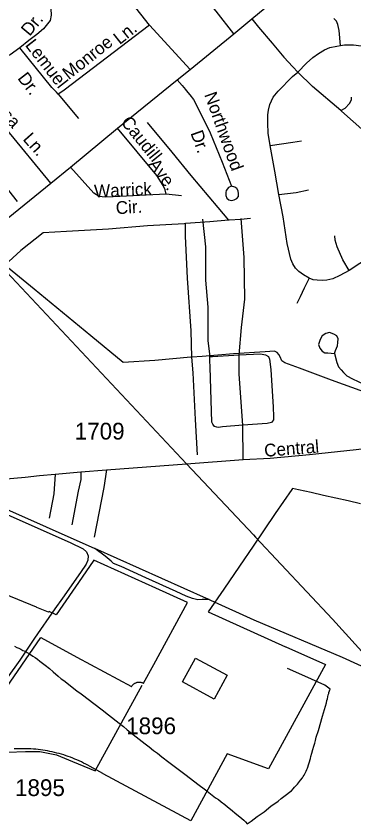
# Model space of a CAD drawing. Extents: x 2260773 to 2342389, y 552869 to 618546.
# Drawn here: x 2319547 to 2322066, y 591690 to 597717 of the extents above; entities that cross this region are included whole.
import ezdxf

# ---------------------------------------------------------------- set-up
doc = ezdxf.new("R2010")
doc.units = 0
for name, color, linetype in [('Exist Boundary Political City Limit New', 7, 'Continuous'), ('Exist Cultural Warehouse Building Footprint', 7, 'Continuous'), ('Exist Hydrographic Misc Water Feature', 7, 'Continuous'), ('Exist Railroad Mainline', 7, 'Continuous'), ('Exist Railroad Siding', 7, 'Continuous'), ('Exist Road Non-System Type 51', 7, 'Continuous'), ('Exist Road Non-System Type 51 Label', 7, 'Continuous'), ('Exist Road Primary US UnDivided 4 Lane Attributed', 7, 'Continuous'), ('Exist Road Secondary Type 51 Attributed', 7, 'Continuous'), ('Exist Road Secondary Type 51 Label', 7, 'Continuous'), ('Exist Road Secondary Type 51 Number Label', 7, 'Continuous'), ('Exist Utilities Electrical Transmission Line', 7, 'Continuous'), ('Map Preparation Boundary City Limit Buffer Line', 7, 'Continuous')]:
    doc.layers.add(name, color=color, linetype=linetype)

msp = doc.modelspace()

# ---------------------------------------------------------------- linework, layer by layer
at = {"layer": 'Exist Boundary Political City Limit New'}
for points in [[(2322115, 594078.7), (2322022.2, 594099.4), (2321930.8, 594119.9), (2321840, 594140.2), (2321746.5, 594161.2), (2321652.2, 594182.3), (2321607.5, 594192.3), (2321602.8, 594185.4), (2321480, 594005.2), (2321314.8, 593762.5), (2321212.2, 593611.9), (2321096.2, 593441.2), (2320979.2, 593271.9), (2321556.8, 593011.2), (2321558.8, 593010.4), (2321853, 592877.6), (2321429.8, 592101.1), (2321121.8, 592211.1), (2320849.5, 591711.1), (2320196.2, 592063.8), (2320192.8, 592066.1), (2320098.5, 592118), (2320081.8, 592127.2), (2320066.2, 592135.6), (2320050.2, 592143.6), (2320034.2, 592151.4), (2320018.2, 592158.9), (2320000.5, 592166.7), (2319985.5, 592173.1), (2319969, 592179.8), (2319952.5, 592186.1), (2319935.8, 592192.2), (2319919, 592198), (2319902, 592203.4), (2319885, 592208.6), (2319867.8, 592213.6), (2319850.8, 592218.1), (2319833.5, 592222.4), (2319816, 592226.4), (2319798.8, 592230.1), (2319781.2, 592233.5), (2319763.8, 592236.6), (2319746.2, 592239.4), (2319728.5, 592241.8), (2319711, 592244), (2319693.2, 592245.8), (2319675.5, 592247.4), (2319657.8, 592248.6), (2319640, 592249.5), (2319622.2, 592250.1), (2319604.5, 592250.4), (2319586.8, 592250.4), (2319568.8, 592250.1), (2319551, 592249.5), (2319533.2, 592248.5)], [(2319331.5, 592500), (2319730, 593080.6), (2320000, 592934.4), (2320408.2, 592713.7), (2320409, 592715.2), (2320410.8, 592717.9), (2320413.5, 592721.8), (2320415.8, 592724.6), (2320417.8, 592726.8), (2320419.8, 592728.9), (2320422.2, 592731.2), (2320425.8, 592733.9), (2320429.2, 592736.5), (2320432, 592738.2), (2320435.5, 592740.2), (2320439.5, 592741.9), (2320443.8, 592743.7), (2320447.2, 592744.8), (2320450.5, 592745.6), (2320453.5, 592746.2), (2320457.2, 592746.8), (2320461.5, 592747.1), (2320465.5, 592747.2), (2320469.5, 592747.1), (2320473.5, 592746.7), (2320477.2, 592746), (2320482, 592744.9), (2320486.2, 592743.6), (2320490.5, 592741.9), (2320494, 592740.2), (2320496.8, 592738.9), (2320573.2, 592879.8), (2320824, 593342), (2320588, 593448.6), (2320125.8, 593657.2), (2320039.2, 593531.4), (2319845.5, 593248.9), (2319793.2, 593275.3), (2319789.2, 593269.5), (2319702.5, 593305.1), (2319699.5, 593306.2), (2319462.5, 593403.4)]]:
    msp.add_lwpolyline(points, dxfattribs=at)
at = {"layer": 'Exist Cultural Warehouse Building Footprint'}
for p, q in [((2320788.6, 592749.3), (2320884.7, 592926.6)), ((2320884.7, 592926.6), (2321121.1, 592798.4)), ((2321024.9, 592621.1), (2320788.6, 592749.3)), ((2321121.1, 592798.4), (2321024.9, 592621.1))]:
    msp.add_line(p, q, dxfattribs=at)
at = {"layer": 'Exist Hydrographic Misc Water Feature'}
msp.add_line((2320811.1, 596169.2), (2320799, 596168.2), dxfattribs=at)
for points in [[(2319557.6, 596334.7), (2319323, 596627.9), (2319045.6, 596971.1), (2318998.6, 597036.5), (2318982.8, 597030.4), (2318976.5, 597028.1)], [(2320524.6, 596922.8), (2320708.9, 596702.8), (2320849.2, 596528.4), (2321051.6, 596288.7), (2321130.3, 596195.8)], [(2321130.3, 596195.8), (2320990.5, 596182.3), (2320811.1, 596169.2)], [(2321296, 596207.3), (2321222.2, 596198.6), (2321136.3, 596195.6), (2321130.3, 596195.8)], [(2320799, 596168.2), (2320527.1, 596151.1), (2320235.5, 596128.1), (2319922, 596110.8), (2319748.3, 596100.9), (2319581.6, 595967.4), (2319463, 595857.9)], [(2320857.6, 595171.5), (2320851.2, 595369.1), (2320825.4, 595762.7), (2320809.6, 596074.5), (2320811.1, 596169.2)], [(2320857.6, 595171.5), (2320849.8, 595171.1), (2320581.8, 595146.5), (2320346.4, 595132), (2320104.2, 595331.1), (2319680.8, 595680.3), (2319463, 595857.9)], [(2323367.6, 594648.5), (2323153.6, 594644.3), (2322982.4, 594646.1), (2322861.4, 594721.1), (2322763.6, 594715.9), (2322667.4, 594713), (2322380.1, 594826), (2321898.9, 595000.6), (2321660, 595090.1), (2321549.7, 595129), (2321529.1, 595144.6), (2321515, 595174.3), (2321507, 595192.2), (2321494.7, 595208.2), (2321474.6, 595217.7), (2321405.1, 595213.2), (2321169.1, 595196.8), (2320933.5, 595178.3), (2320857.6, 595171.5)], [(2320899.2, 594444.2), (2320884.5, 594707.9), (2320866.6, 595055.4), (2320857.6, 595171.5)], [(2319535.4, 593016), (2319553.3, 593006.4), (2319567.2, 593000.2), (2319581.6, 592992.4), (2319597.4, 592982.7), (2319613.3, 592977), (2319630, 592968.9), (2319645.7, 592959.2), (2319672.2, 592941.5), (2319688, 592929.7), (2319706.4, 592918), (2319724.1, 592904), (2319744.4, 592888.4), (2319762.6, 592874.7), (2319794.8, 592848.8), (2319823.1, 592825.1), (2319859.6, 592791.6), (2319884, 592771.7), (2319901.7, 592758.1), (2319938.4, 592730.7), (2320002.5, 592679.3), (2320023, 592667.2), (2320053, 592645.7), (2320075.1, 592628.2), (2320188.3, 592541.4), (2320236.3, 592503.7), (2320315, 592440.8), (2320347.4, 592414.8), (2320375.3, 592391.6), (2320508.4, 592286.8), (2320538.7, 592265.2), (2320571.1, 592237.6), (2320601.1, 592216), (2320633.5, 592190.1), (2320686, 592148.9), (2320815.4, 592052.4), (2320901.5, 591985.1), (2320958.1, 591942.2), (2321008.3, 591904.6), (2321032.7, 591884.7), (2321055.1, 591871.2), (2321077.2, 591853.3), (2321103.3, 591833.5), (2321123.1, 591815.9), (2321145.7, 591799.9), (2321194.1, 591758.6), (2321214.4, 591742.6), (2321230.4, 591728.8), (2321244.5, 591717), (2321258.7, 591705.5), (2321270.6, 591689.5), (2321300.3, 591709.8), (2321345.8, 591744.3), (2321395.9, 591778.5), (2321447.1, 591821.1), (2321500.6, 591859.7), (2321524.6, 591878), (2321573.9, 591916.8), (2321587.8, 591928.5), (2321599.9, 591936.8), (2321613.6, 591950.9), (2321623.7, 591963.2), (2321633.5, 591973.1), (2321645.4, 591985.5), (2321661, 592005.5), (2321668.6, 592015.7), (2321683.1, 592033.8), (2321688.7, 592043.9), (2321694.6, 592054), (2321702.4, 592067.7), (2321709.8, 592082), (2321716.2, 592094.1), (2321719.8, 592106.1), (2321741.2, 592178.3), (2321745.3, 592192.3), (2321752.7, 592216.3), (2321760.2, 592244.4), (2321768, 592270.4), (2321773.8, 592292.6), (2321779.5, 592312.4), (2321785.3, 592336.7), (2321800.8, 592386.7), (2321831.8, 592493.1), (2321860.5, 592591.4), (2321864.4, 592609.5), (2321868.3, 592623.5), (2321872, 592637.5), (2321873.8, 592651.5), (2321878.1, 592661.4)], [(2321878.1, 592661.4), (2321879.8, 592669.6), (2321889.8, 592693.7), (2321849.2, 592723.3), (2321750.8, 592768.1), (2321656.5, 592811.1), (2321572, 592848.1)]]:
    msp.add_lwpolyline(points, dxfattribs=at)
at = {"layer": 'Exist Railroad Mainline'}
msp.add_line((2319052.5, 594224), (2320133.5, 593744), dxfattribs=at)
for points in [[(2320987.1, 593363.2), (2320966.8, 593372.3), (2320133.5, 593744)], [(2320987.1, 593363.2), (2320997, 593358.6), (2321318.7, 593211.1), (2321977.3, 592932.2), (2322295.2, 592790), (2322435.2, 592727.3), (2323160.3, 592397.3), (2323968.1, 592033.2)]]:
    msp.add_lwpolyline(points, dxfattribs=at)
at = {"layer": 'Exist Railroad Siding'}
msp.add_lwpolyline([(2320987.1, 593363.2), (2320959.9, 593363), (2320935.3, 593362.7), (2320903.2, 593362.4), (2320863.2, 593372), (2320814.9, 593387.5), (2320740.7, 593422.7), (2320513.6, 593526.1), (2320330.8, 593610.1), (2320272.6, 593633.4), (2320254.8, 593648.6), (2320210.1, 593686.9), (2320133.5, 593744)], dxfattribs=at)
at = {"layer": 'Exist Road Non-System Type 51'}
for p, q in [((2320844.3, 597319.9), (2320541.2, 597650.3)), ((2319861.7, 597135.7), (2320011.8, 596953.8)), ((2320780.6, 596376.9), (2320666.9, 596388.6)), ((2321239.1, 594408), (2321236.8, 594664.2))]:
    msp.add_line(p, q, dxfattribs=at)
for points in [[(2321170.3, 597586.3), (2321037.7, 597753.1), (2320890.4, 597934.4), (2320794.9, 598048.8), (2320711.6, 598169.9), (2320701.3, 598191.7), (2320693.1, 598217.8), (2320694.6, 598247.6), (2320714.4, 598277.9), (2320757.8, 598338.4), (2320841.7, 598463.2)], [(2320541.2, 597650.3), (2320310.2, 597945.6), (2320222.6, 598042.6), (2320172.6, 598073.7), (2320138.8, 598079.1), (2320105, 598083.2), (2320059.1, 598077.8), (2319749.5, 597985.8)], [(2319749.5, 597985.8), (2319793.8, 597828.3), (2319806.3, 597771.4), (2319807.7, 597725.4), (2319800.9, 597683.5), (2319752.2, 597621.3), (2319700.9, 597580.7), (2319642.8, 597536), (2319573.8, 597480.6)], [(2321303.6, 597697.8), (2321355.4, 597634.2), (2321455.6, 597515.5), (2321544.2, 597410.2), (2321609.4, 597338.3), (2321647.8, 597299.8)], [(2321965.5, 597497.7), (2321955.3, 597610), (2321946.9, 597655.1), (2321936.9, 597680.2), (2321916.8, 597700.3)], [(2320541.2, 597650.3), (2319905, 597164.1), (2319888.8, 597151.9), (2319861.7, 597135.7)], [(2319573.8, 597480.6), (2319502.2, 597427.8), (2319411.6, 597392), (2319321, 597363.6), (2319198, 597328.4)], [(2319861.7, 597135.7), (2319846.9, 597150.6), (2319814.4, 597185.7), (2319573.8, 597480.6)], [(2321647.8, 597299.8), (2321711.3, 597366.7), (2321759.7, 597408.5), (2321801.5, 597438.6), (2321846.6, 597465.3), (2321886.7, 597482.1), (2321938.5, 597493.8), (2321965.5, 597497.7)], [(2321965.5, 597497.7), (2321995.4, 597502.1), (2322062.2, 597502.1), (2322177.5, 597488.8), (2322341.2, 597458.7), (2322491.6, 597434.4), (2322675.8, 597400)], [(2319806.8, 596471.4), (2319475.1, 596874), (2319395.4, 596972.7), (2319329.2, 597041.7), (2319294, 597085), (2319198, 597328.4)], [(2321442.3, 596750.6), (2321427.2, 596845), (2321423.9, 596918.6), (2321423.9, 596980.5), (2321428.9, 597015.6), (2321438.9, 597059), (2321464, 597112.6), (2321502.4, 597157.7), (2321607.7, 597266.4), (2321647.8, 597299.8)], [(2321967.4, 597014.2), (2321758.1, 597192.8), (2321647.8, 597299.8)], [(2320747.5, 597242.4), (2320785.6, 597198.7), (2320809.6, 597170.5), (2320815.6, 597162.6), (2320842.4, 597129.3), (2320868.6, 597094.1), (2320892.5, 597054), (2320994.5, 596845.9), (2321083, 596626.8), (2321153.8, 596447.6)], [(2321967.4, 597014.2), (2322000.4, 597029.8), (2322032.1, 597064.9), (2322048.8, 597091.7), (2322048.8, 597113.4)], [(2322241, 596776.5), (2322147.4, 596853.4), (2321973.6, 597008.9), (2321967.4, 597014.2)], [(2320666.9, 596388.6), (2320658.6, 596420.3), (2320643.6, 596453.8), (2320596.8, 596527.3), (2320303.8, 596881.5)], [(2321442.3, 596750.6), (2321609.4, 596775.6), (2321676.2, 596785.7)], [(2321505.8, 596386.9), (2321475.7, 596560), (2321442.3, 596750.6)], [(2320666.9, 596388.6), (2320270.9, 596368.5), (2320210.8, 596365.2), (2320165.7, 596371.8), (2320127.2, 596395.3), (2319952.1, 596590.9)], [(2321153.8, 596447.6), (2321130, 596437.2), (2321112.2, 596417.1), (2321110.5, 596401.2), (2321110.5, 596379.2), (2321118.8, 596359.1), (2321132.9, 596345.3), (2321153.1, 596341.5), (2321172.9, 596345.7), (2321192.9, 596355.9), (2321204.6, 596372.2), (2321206.5, 596390.1), (2321202.2, 596414.1), (2321194.1, 596430), (2321177.8, 596441.7), (2321153.8, 596447.6)], [(2321505.8, 596386.9), (2321634.4, 596401.9), (2321728, 596422)], [(2321733, 595762.4), (2321689.6, 595785.8), (2321656.1, 595810.9), (2321629.4, 595836), (2321611, 595867.7), (2321596, 595902.9), (2321569.3, 596019.9), (2321539.2, 596220.5), (2321505.8, 596386.9)], [(2320935.9, 596201.8), (2320959, 595995.1), (2320959, 595745.8), (2320977.4, 595544.9), (2320977.4, 595293.2), (2320992, 595176.4)], [(2321211.5, 595189.9), (2321228.4, 595393.1), (2321253, 595604), (2321247.6, 595917.2), (2321224.5, 596208.1)], [(2322030.4, 595819.2), (2321983.7, 595897.8), (2321941.9, 595996.5), (2321925.2, 596045), (2321923.5, 596076.7)], [(2322207.6, 595933.8), (2322110.7, 595871.1), (2322030.4, 595819.2)], [(2322030.4, 595819.2), (2321960.3, 595780.8), (2321908.5, 595755.7), (2321863.3, 595745.7), (2321829.9, 595744), (2321793.2, 595747.4), (2321761.4, 595749), (2321733, 595762.4)], [(2321733, 595762.4), (2321696.3, 595687.2), (2321664.5, 595623.6), (2321641.1, 595573.5)], [(2321921.5, 595198.7), (2321929.3, 595220.8), (2321942.8, 595257), (2321946.5, 595282.9), (2321948.3, 595309), (2321938, 595330.8), (2321915.8, 595344.5), (2321883.8, 595356.2), (2321855.9, 595347.9), (2321830.1, 595331.6), (2321814.5, 595303.6), (2321802.7, 595267.3), (2321811.1, 595239.4), (2321829.4, 595217.8), (2321849.5, 595204), (2321871.5, 595204.1), (2321921.5, 595198.7)], [(2321921.5, 595198.7), (2321937.8, 595131.8), (2321952.4, 595100.8), (2321970.4, 595078), (2321988.3, 595058.4), (2322014.4, 595033.9), (2322055.1, 595009.5), (2322225.6, 594931.7), (2322352.2, 594871.3), (2322400.4, 594853.8), (2322430.4, 594852), (2322452.9, 594857.7), (2322485.5, 594874.1), (2322544.2, 594911.6), (2322715.4, 595007.8), (2322837.7, 595086.1), (2323038.2, 595221.5), (2323184.9, 595356.9)], [(2320992, 595176.4), (2321011.8, 595176.8), (2321211.5, 595189.9)], [(2321236.8, 594664.2), (2321085.2, 594651.7), (2321055.2, 594647.3), (2321043.3, 594649.2), (2321027.3, 594655), (2321013, 594673), (2321006.8, 594686.8), (2320993, 595097.5), (2320992.5, 595146.9), (2320992, 595176.4)], [(2321211.5, 595189.9), (2321368.4, 595197.6), (2321406.8, 595188.4), (2321429.9, 595176), (2321436, 595157.6), (2321446.8, 595080.6), (2321464.5, 594798.2), (2321467.6, 594730.4), (2321466, 594704.3), (2321450.7, 594684.3), (2321418.4, 594678.1), (2321236.8, 594664.2)], [(2321236.8, 594664.2), (2321211.5, 595045.2), (2321211.5, 595189.9)], [(2320029.3, 594316.4), (2320028.5, 594260.2), (2320010, 594172.5), (2319961.8, 593920.1)], [(2320220, 594331.8), (2320200.8, 594200.2), (2320128.5, 593827.7)], [(2319838.5, 594299.4), (2319827.8, 594151.7), (2319793.9, 593971.6)]]:
    msp.add_lwpolyline(points, dxfattribs=at)
at = {"layer": 'Exist Road Primary US UnDivided 4 Lane Attributed'}
msp.add_lwpolyline([(2317762.5, 594867.4), (2318064.2, 595092.6), (2318561.2, 595456.7), (2318882.3, 595719.8), (2319092.9, 595889.5), (2319264.7, 596030.6), (2319447.1, 596180.4), (2319806.8, 596471.4), (2319952.1, 596590.9), (2320303.8, 596881.5), (2320747.5, 597242.4), (2320844.3, 597319.9), (2321170.3, 597586.3), (2321303.6, 597697.8), (2321872.6, 598168.2)], dxfattribs=at)
at = {"layer": 'Exist Road Secondary Type 51 Attributed'}
for points in [[(2319052.5, 594224), (2319055.5, 594224), (2319161.7, 594236.3), (2319301.7, 594248.6), (2319615.5, 594277.9), (2319721.6, 594290.2), (2319838.5, 594299.4), (2320029.3, 594316.4), (2320220, 594331.8), (2320817.7, 594376.5), (2321239.1, 594408), (2321442.2, 594417.3), (2321734.8, 594445.9), (2322082.9, 594484.2), (2322278.5, 594508.7), (2322409.7, 594532.3), (2322536.9, 594555.1), (2322613.5, 594576.4), (2322703.2, 594605.7), (2322779.8, 594638.3), (2322846.6, 594666.1), (2322977.1, 594739.5), (2323015.4, 594761.5), (2323039.8, 594779.4)], [(2318974, 594222.5), (2319950.8, 593789.9), (2320047, 593741.5), (2320071.6, 593719.9), (2320083.9, 593690.7), (2320080.8, 593656.8), (2320070, 593627.6), (2320027.4, 593564.1), (2319893.1, 593374.6), (2319836.5, 593294.8), (2319683.1, 593074.5), (2319573.7, 592911.8), (2319480.6, 592778.7), (2319366.8, 592610.1), (2319309.1, 592528.8), (2319248.7, 592442.7), (2319241.7, 592393.5), (2319241, 592373.8), (2319239, 592317.9), (2319247.2, 592261.7), (2319280.1, 592151.8)], [(2320135.8, 592086.1), (2320487.9, 592725.3)], [(2319280.1, 592151.8), (2319354.8, 592201.7), (2319485.1, 592223.6), (2319616.7, 592229.9), (2319723.2, 592229.9), (2319848.6, 592204.8), (2319967.7, 592154.7), (2320135.8, 592086.1)]]:
    msp.add_lwpolyline(points, dxfattribs=at)
at = {"layer": 'Exist Utilities Electrical Transmission Line'}
for p, q in [((2320817.7, 594376.5), (2321316.4, 593845.4)), ((2321316.4, 593845.4), (2321332, 593828.8))]:
    msp.add_line(p, q, dxfattribs=at)
for points in [[(2319264.7, 596030.6), (2319360.4, 595928.4), (2320817.7, 594376.5)], [(2321332, 593828.8), (2321906.1, 593217.4), (2321906.3, 593217.2), (2322295.2, 592790)]]:
    msp.add_lwpolyline(points, dxfattribs=at)
at = {"layer": 'Map Preparation Boundary City Limit Buffer Line'}
for points in [[(2322115, 594078.7), (2322022.2, 594099.4), (2321930.8, 594119.9), (2321840, 594140.2), (2321746.5, 594161.2), (2321652.2, 594182.3), (2321607.5, 594192.3), (2321602.8, 594185.4), (2321480, 594005.2), (2321314.8, 593762.5), (2321212.2, 593611.9), (2321096.2, 593441.2), (2320979.2, 593271.9), (2321556.8, 593011.2), (2321558.8, 593010.4), (2321853, 592877.6), (2321429.8, 592101.1), (2321121.8, 592211.1), (2320849.5, 591711.1), (2320196.2, 592063.8), (2320192.8, 592066.1), (2320098.5, 592118), (2320081.8, 592127.2), (2320066.2, 592135.6), (2320050.2, 592143.6), (2320034.2, 592151.4), (2320018.2, 592158.9), (2320000.5, 592166.7), (2319985.5, 592173.1), (2319969, 592179.8), (2319952.5, 592186.1), (2319935.8, 592192.2), (2319919, 592198), (2319902, 592203.4), (2319885, 592208.6), (2319867.8, 592213.6), (2319850.8, 592218.1), (2319833.5, 592222.4), (2319816, 592226.4), (2319798.8, 592230.1), (2319781.2, 592233.5), (2319763.8, 592236.6), (2319746.2, 592239.4), (2319728.5, 592241.8), (2319711, 592244), (2319693.2, 592245.8), (2319675.5, 592247.4), (2319657.8, 592248.6), (2319640, 592249.5), (2319622.2, 592250.1), (2319604.5, 592250.4), (2319586.8, 592250.4), (2319568.8, 592250.1), (2319551, 592249.5), (2319533.2, 592248.5)], [(2319331.5, 592500), (2319730, 593080.6), (2320000, 592934.4), (2320408.2, 592713.7), (2320409, 592715.2), (2320410.8, 592717.9), (2320413.5, 592721.8), (2320415.8, 592724.6), (2320417.8, 592726.8), (2320419.8, 592728.9), (2320422.2, 592731.2), (2320425.8, 592733.9), (2320429.2, 592736.5), (2320432, 592738.2), (2320435.5, 592740.2), (2320439.5, 592741.9), (2320443.8, 592743.7), (2320447.2, 592744.8), (2320450.5, 592745.6), (2320453.5, 592746.2), (2320457.2, 592746.8), (2320461.5, 592747.1), (2320465.5, 592747.2), (2320469.5, 592747.1), (2320473.5, 592746.7), (2320477.2, 592746), (2320482, 592744.9), (2320486.2, 592743.6), (2320490.5, 592741.9), (2320494, 592740.2), (2320496.8, 592738.9), (2320573.2, 592879.8), (2320824, 593342), (2320588, 593448.6), (2320125.8, 593657.2), (2320039.2, 593531.4), (2319845.5, 593248.9), (2319793.2, 593275.3), (2319789.2, 593269.5), (2319702.5, 593305.1), (2319699.5, 593306.2), (2319462.5, 593403.4)]]:
    msp.add_lwpolyline(points, dxfattribs=at)

# ---------------------------------------------------------------- texts
at = {"layer": 'Exist Road Non-System Type 51 Label'}
for s, rotation, p in [('Dr.', 50.35468, (2319647.5, 597562.2)), ('Ln.', 38.43651, (2320319.4, 597500.4)), ('Lemuel', 307.82688, (2319610.1, 597499.7)), ('Monroe', 38.43651, (2319939, 597238.4)), ('Dr.', 307.82688, (2319553.2, 597252.4)), ('Northwood', 289.69118, (2320949, 597131.8)), ('Lisa', 313.75954, (2319360.3, 597041.7)), ('Caudill', 308.78039, (2320323.8, 596924.1)), ('Ln.', 311.51715, (2319591.9, 596796.1)), ('Dr.', 289.69118, (2320846.1, 596845.3)), ('Ave.', 307.06092, (2320527.3, 596609.9)), ('Warrick', 2.56957, (2320131, 596363.2)), ('Cir.', 3.44344, (2320293, 596238.8))]:
    msp.add_text(s, height=95, rotation=rotation, dxfattribs=at).set_placement(p)
at = {"layer": 'Exist Road Secondary Type 51 Label'}
msp.add_text('Central', height=95, rotation=4.54407, dxfattribs=at).set_placement((2321400.8, 594427.9))
at = {"layer": 'Exist Road Secondary Type 51 Number Label'}
for s, p in [('1709', (2319984, 594557.6)), ('1896', (2320367.8, 592358.6)), ('1895', (2319538.7, 591897.1))]:
    msp.add_text(s, height=125, dxfattribs=at).set_placement(p)

doc.saveas('drawing.dxf')
